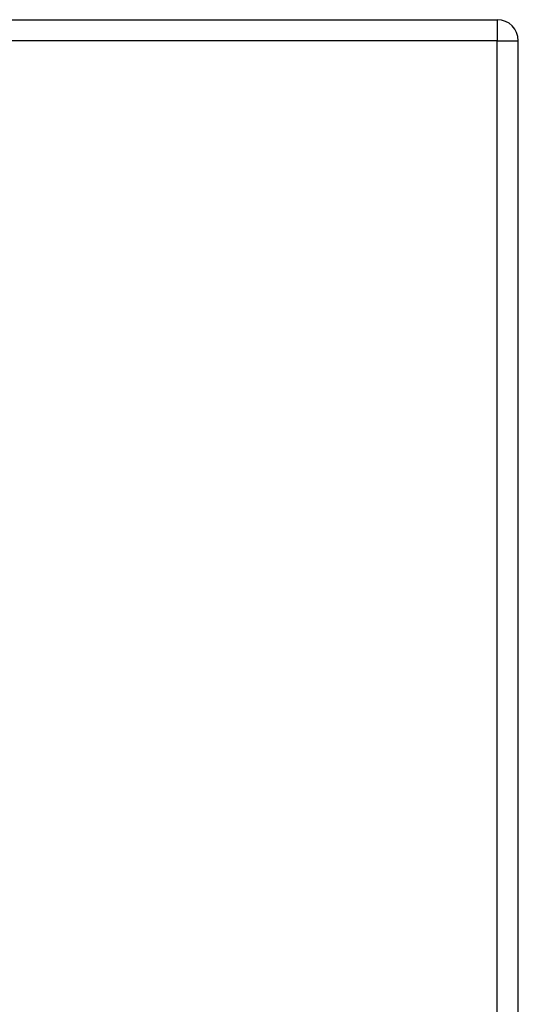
# Model space of a CAD drawing. Header units: inches. Extents: x 20 to 683, y 61 to 320.
# Tile 260 of 376: x 289.86 to 292.2, y 210.58 to 215.19. Entities that reach past the tile are written whole.
import ezdxf

# ---------------------------------------------------------------- set-up
doc = ezdxf.new("R2010")
doc.units = ezdxf.units.IN
doc.header["$MEASUREMENT"] = 0
doc.layers.add('Visible Edges(ANSI)', color=7, linetype='Continuous', lineweight=25)
doc.layers.add('Visible Tangent Edges(ANSI)', color=7, linetype='Continuous', lineweight=25)

msp = doc.modelspace()

# ---------------------------------------------------------------- linework, layer by layer
at = {"layer": 'Visible Edges(ANSI)'}
for p, q in [((220.4924, 215.1937), (292.0974, 215.1937)), ((292.1964, 176.3747), (292.1964, 215.0947))]:
    msp.add_line(p, q, dxfattribs=at)
msp.add_arc((292.0974, 215.0947), 0.099, 0, 90, dxfattribs=at)
at = {"layer": 'Visible Tangent Edges(ANSI)'}
for p, q in [((292.0974, 215.1937), (292.0974, 215.0947)), ((292.0974, 215.0947), (220.4924, 215.0947)), ((292.0974, 215.0947), (292.1964, 215.0947)), ((292.0974, 176.3747), (292.0974, 215.0947))]:
    msp.add_line(p, q, dxfattribs=at)

doc.saveas('drawing.dxf')
